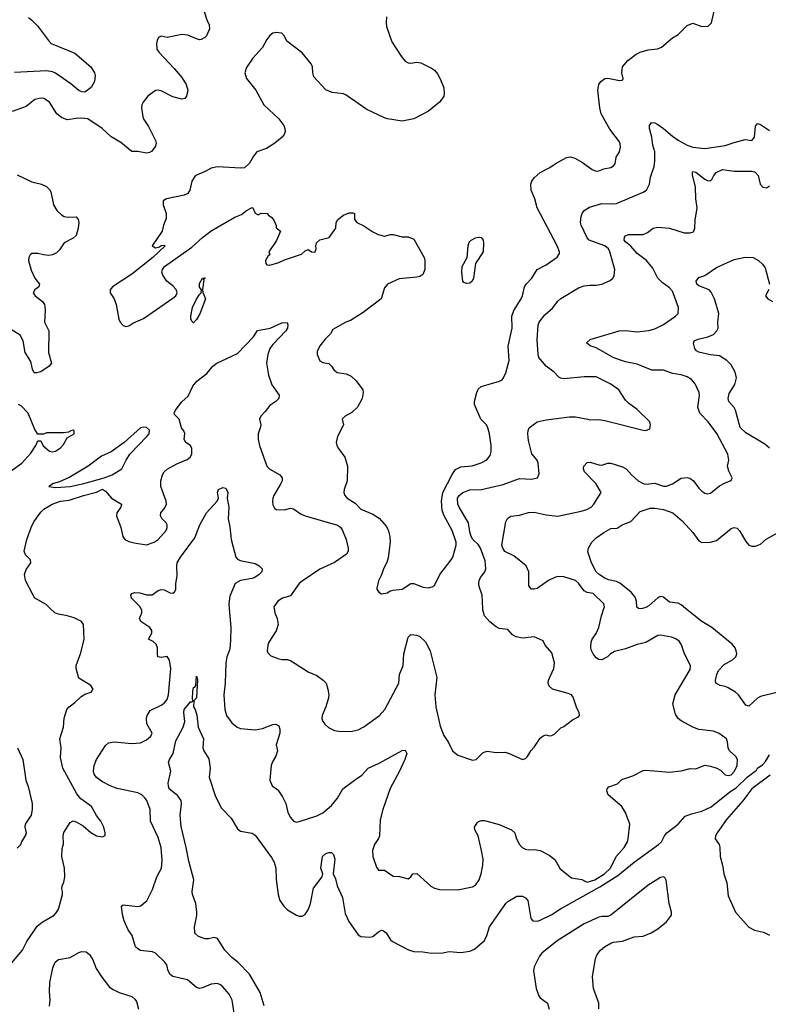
# Model space of a CAD drawing. Header units: inches. Extents: x 2001573 to 2220545, y 644482 to 846830.
# Tile 355 of 656: x 2082527 to 2087623, y 737302 to 744011. Entities that reach past the tile are written whole.
import ezdxf

# ---------------------------------------------------------------- set-up
doc = ezdxf.new("R2010")
doc.units = ezdxf.units.IN
doc.header["$MEASUREMENT"] = 0
doc.layers.add('C0783', color=7, linetype='Continuous')
doc.layers.add('C0784', color=7, linetype='Continuous')

msp = doc.modelspace()

# ---------------------------------------------------------------- linework, layer by layer
at = {"layer": 'C0783', "color": 5}
msp.add_line((2086740.2, 740000, 420), (2086740.1, 740000.1, 420), dxfattribs=at)
for points, elevation in [([(2082470, 737582.8), (2082545.1, 737670), (2082575.6, 737730), (2082646.3, 737833.7), (2082678.6, 737861.4), (2082760.9, 737910), (2082775.3, 737924.7), (2082789.8, 737950.3), (2082818, 738050), (2082818.4, 738070), (2082812.7, 738090), (2082815.1, 738110), (2082826.7, 738133.3), (2082833.7, 738170), (2082831, 738230), (2082813.7, 738310), (2082816.6, 738363.4), (2082824.1, 738395.9), (2082821.6, 738450), (2082828, 738472), (2082870, 738541), (2082890, 738553), (2082910, 738545.5), (2082958.6, 738518.6), (2083010, 738473.4), (2083050, 738450.7), (2083090, 738442.8), (2083108.7, 738451.3), (2083108.9, 738471.1), (2083099.3, 738510), (2083078, 738550), (2083048.3, 738588.3), (2083015.1, 738650), (2082942.7, 738702.7), (2082916.4, 738736.4), (2082820.4, 738910), (2082803.9, 738983.9), (2082807.8, 739050), (2082800.3, 739110), (2082825.2, 739190), (2082829, 739251), (2082846.3, 739310), (2082862.9, 739330), (2082901.8, 739358.2), (2082942.6, 739397.4), (2082970, 739414.9), (2083013.2, 739430), (2083026, 739450), (2083010, 739475.1), (2082930, 739523.7), (2082909.8, 739590), (2082910, 739611), (2082943.1, 739696.9), (2082966, 739790), (2082960.5, 739890), (2082946.6, 739910), (2082896.4, 739936.4), (2082850, 739949.9), (2082790, 739959.8), (2082765.4, 739970), (2082734.4, 740000)], 460), ([(2083996.9, 737170), (2083973.5, 737330), (2083952.1, 737372.1), (2083910, 737421.3), (2083890, 737436.3), (2083870, 737444.2), (2083830, 737439.7), (2083770, 737413.3), (2083750, 737409.6), (2083730, 737415.6), (2083669.8, 737469.8), (2083570, 737492.5), (2083550, 737504.5), (2083537, 737530), (2083527.4, 737570), (2083515.4, 737590), (2083450.7, 737650.7), (2083430, 737659.2), (2083349.2, 737669.2), (2083330, 737679.1), (2083314.7, 737694.7), (2083292.8, 737770), (2083265.3, 737810), (2083237.8, 737870), (2083225.3, 737914.7), (2083219.3, 737970), (2083230, 737980.7), (2083331.6, 737968.4), (2083350, 737974), (2083392, 738008), (2083430, 738084.9), (2083460.4, 738170), (2083492, 738230), (2083497, 738283), (2083489.8, 738370.2), (2083470, 738437.6), (2083416.4, 738550), (2083414.2, 738630), (2083392.8, 738690), (2083379.3, 738710), (2083357.2, 738730), (2083330, 738742.9), (2083190, 738772.6), (2083142, 738790), (2083090, 738818.9), (2083050, 738848), (2083033, 738870), (2083028.2, 738890), (2083034.3, 738930), (2083048.8, 738971.2), (2083110, 739065.5), (2083130, 739083.7), (2083170, 739091.3), (2083290, 739080.2), (2083350, 739084.5), (2083390, 739104.5), (2083419.7, 739130), (2083428, 739150), (2083392.3, 739212.3), (2083389.7, 739249.7), (2083394, 739270), (2083415.5, 739304.5), (2083490, 739340.3), (2083510, 739354.6), (2083530, 739379.3), (2083539.8, 739410), (2083556, 739590), (2083547.3, 739647.3), (2083530, 739671.6), (2083490, 739664.4), (2083467.4, 739670), (2083463.5, 739690), (2083465.6, 739730), (2083455.8, 739755.8), (2083434.2, 739774.2), (2083403.7, 739790), (2083426.6, 739830), (2083425.1, 739850), (2083411.8, 739870), (2083351, 739911), (2083343, 739930), (2083356.9, 739970), (2083357.6, 739990), (2083352, 740000)], 440), ([(2083953.2, 740000), (2083963.5, 739870), (2083962.7, 739782.7), (2083957, 739723), (2083936.8, 739670), (2083929.3, 739630), (2083926.4, 739490), (2083916.1, 739410), (2083922.8, 739310), (2083934.9, 739270), (2083970, 739220.4), (2084006, 739190), (2084030, 739180.8), (2084130, 739171.7), (2084178.8, 739181.2), (2084250, 739208.2), (2084270, 739210.4), (2084290, 739199.1), (2084296.9, 739176.9), (2084298, 739150), (2084272.7, 739070), (2084282.4, 739030), (2084270, 738993.2), (2084246.8, 738953.2), (2084238.7, 738930), (2084228.4, 738830), (2084244.9, 738790), (2084283.8, 738763.8), (2084316.7, 738716.7), (2084339.3, 738670), (2084353, 738610), (2084370, 738576), (2084390, 738551), (2084410, 738542.8), (2084430, 738547.3), (2084550, 738585.3), (2084590, 738607), (2084650, 738656.3), (2084690, 738707.7), (2084726, 738770), (2084804.7, 738830), (2084856.6, 738863.4), (2084899.6, 738910), (2084974.7, 738945.3), (2085130, 739031), (2085150, 739034), (2085161, 739010), (2085147.7, 738970), (2085112.4, 738890), (2085048.1, 738771.9), (2084998.2, 738630), (2084981.5, 738558.5), (2084976.6, 738450), (2084970, 738431.6), (2084942, 738390), (2084927.2, 738350), (2084930.3, 738310), (2084955.5, 738235.5), (2084970, 738216), (2085010, 738215.5), (2085070, 738175.5), (2085112.4, 738172.4), (2085170, 738156), (2085188.7, 738170), (2085204, 738190), (2085230, 738193.4), (2085326.3, 738106.3), (2085350, 738093.7), (2085385.5, 738085.5), (2085510, 738082), (2085610, 738101.7), (2085630, 738114.9), (2085655.1, 738150), (2085668.6, 738190), (2085679.3, 738250), (2085680.9, 738290), (2085670.7, 738350.7), (2085648, 738450), (2085625.6, 738490), (2085622.4, 738510), (2085640.4, 738539.6), (2085650, 738548.2), (2085670, 738555.5), (2085690, 738554), (2085790, 738526.9), (2085874.8, 738490), (2085897.3, 738470), (2085908.2, 738430), (2085928.5, 738390), (2085948, 738370), (2085970, 738358.4), (2085990, 738354), (2086030, 738355.8), (2086070, 738350.4), (2086130, 738319.3), (2086170, 738288), (2086206, 738226), (2086283.5, 738163.5), (2086352.6, 738152.6), (2086390, 738134.4), (2086441.1, 738150), (2086507.6, 738190), (2086549.7, 738230), (2086586.4, 738310), (2086640.6, 738370), (2086664.2, 738410), (2086669.8, 738430), (2086679.5, 738530), (2086651.5, 738610), (2086625.1, 738650), (2086533.6, 738730), (2086523.8, 738756.2), (2086525.6, 738770), (2086536.6, 738783.4), (2086596.2, 738803.8), (2086626.7, 738833.3), (2086701, 738859), (2086770, 738895.8), (2086790, 738898.4), (2086950, 738884.9), (2087030, 738893.1), (2087090, 738908.5), (2087130, 738905.5), (2087190, 738930.5), (2087230, 738925.5), (2087272.2, 738912.2), (2087297.4, 738897.4), (2087330, 738866.4), (2087350, 738860.3), (2087370, 738866.5), (2087392.6, 738890), (2087411.6, 738930), (2087413.6, 738970), (2087402, 738990), (2087358.7, 739030), (2087349.6, 739050), (2087346, 739090), (2087337.2, 739110), (2087287.6, 739147.6), (2087250, 739162.9), (2087150, 739175.6), (2087110, 739191.2), (2087030, 739234.3), (2087009.8, 739249.8), (2086990, 739278), (2086973, 739350), (2086989.7, 739409.7), (2087090, 739583), (2087093.8, 739610), (2087052.8, 739690), (2087032, 739752), (2087016.3, 739776.3), (2086993.3, 739793.3), (2086964.1, 739804.1), (2086890, 739816.5), (2086870, 739815.7), (2086790, 739767.1), (2086730, 739753), (2086650, 739723.5), (2086574.7, 739705.3), (2086549.1, 739690.9), (2086528, 739670), (2086490, 739649.8), (2086470, 739651.5), (2086450, 739663.6), (2086429.6, 739690), (2086418, 739718), (2086414.5, 739734.5), (2086416.4, 739770), (2086423.1, 739790), (2086452, 739828), (2086470, 739870.6), (2086486.2, 739950), (2086503.6, 740000)], 440), ([(2084258.7, 740000), (2084263, 739970), (2084279.5, 739930), (2084286.7, 739890), (2084272.9, 739847.1), (2084222.8, 739770), (2084214.8, 739750), (2084210.9, 739710.9), (2084216, 739696), (2084237.3, 739677.3), (2084290, 739655.5), (2084310, 739650.5), (2084350, 739650.6), (2084370, 739643.8), (2084490, 739566.7), (2084550, 739541.6), (2084593, 739510), (2084612, 739490), (2084624.6, 739450), (2084630.3, 739410), (2084628.5, 739390), (2084610.3, 739329.7), (2084584.9, 739270), (2084583, 739250), (2084590.6, 739230), (2084604.9, 739210), (2084628.7, 739188.7), (2084670, 739168.2), (2084710, 739161.6), (2084790, 739162.4), (2084830, 739172.4), (2084870, 739192.7), (2084976, 739270), (2085013.3, 739310), (2085107.6, 739490), (2085113, 739550), (2085137.8, 739610), (2085141.2, 739690), (2085170, 739802.8), (2085190, 739822), (2085230, 739818), (2085250, 739808), (2085290, 739772.7), (2085320.8, 739710), (2085366.3, 739530), (2085352.9, 739410), (2085359.5, 739330), (2085390, 739198), (2085413.2, 739133.2), (2085445.8, 739085.8), (2085474, 739030), (2085510, 739000.7), (2085610, 738966.4), (2085633.2, 738970), (2085682.8, 739017.2), (2085710, 739026.4), (2085770, 739017.6), (2085830, 739020.5), (2085854, 739014), (2085950, 738970.8), (2085970, 738976), (2085984, 738990), (2086005.2, 739030), (2086030, 739054.8), (2086070, 739114.8), (2086090, 739131), (2086110, 739138), (2086131, 739131), (2086150, 739134), (2086170, 739144.9), (2086210, 739186), (2086230, 739196), (2086290, 739241), (2086330, 739262), (2086338, 739270), (2086335.3, 739290), (2086319.3, 739319.3), (2086294.2, 739394.2), (2086284, 739410), (2086260.5, 739420.5), (2086153.2, 739450), (2086132, 739470), (2086123.7, 739490), (2086127, 739510), (2086162.9, 739590), (2086167, 739630), (2086150, 739697.2), (2086104, 739750), (2086090, 739778), (2086030, 739806), (2085950, 739798), (2085905.7, 739805.7), (2085880.7, 739820.7), (2085850, 739855.1), (2085790, 739862), (2085770, 739874.7), (2085727.8, 739907.8), (2085690.9, 739950), (2085678.9, 739990), (2085678.5, 740000)], 460), ([(2086765.8, 740000), (2086750, 739996.9), (2086740.2, 740000)], 420), ([(2087690, 739429.4), (2087570, 739398.7), (2087550, 739387.6), (2087490, 739334.2), (2087470, 739339.8), (2087419.3, 739410), (2087398.9, 739430), (2087350, 739458.9), (2087330, 739467.8), (2087294.2, 739474.2), (2087265.2, 739490), (2087262.7, 739510), (2087271.5, 739550), (2087283.3, 739576.7), (2087321.4, 739618.6), (2087379.6, 739650), (2087401.3, 739670), (2087408.3, 739690), (2087405.1, 739710), (2087397.4, 739730), (2087376.9, 739756.9), (2087238, 739870), (2087169.5, 739909.5), (2087060.2, 740000)], 420), ([(2084190, 737292.3), (2084162.8, 737382.8), (2084090, 737507.3), (2084011.1, 737590), (2083970, 737621.1), (2083922.6, 737670), (2083872.3, 737750), (2083850, 737756.2), (2083812.2, 737747.8), (2083790, 737748), (2083744.1, 737764.1), (2083722.6, 737782.6), (2083718.4, 737790), (2083716.9, 737830), (2083732.5, 737907.5), (2083732.8, 737930), (2083726, 737990), (2083702.9, 738050), (2083699.6, 738070), (2083711.6, 738150), (2083677.6, 738277.6), (2083660.7, 738370), (2083625.4, 738514.6), (2083618.5, 738590), (2083627.5, 738667.5), (2083625.4, 738690), (2083603.7, 738723.7), (2083545.1, 738770), (2083538.4, 738790), (2083536.2, 738810), (2083554.7, 738890), (2083539.6, 738950), (2083545.6, 738970), (2083571.3, 739010), (2083590, 739096.3), (2083638.9, 739190), (2083649.8, 739230), (2083643.7, 739290), (2083647.1, 739310), (2083690, 739364), (2083697.2, 739362.8), (2083708, 739370), (2083702, 739382), (2083704.6, 739435.4), (2083710, 739461), (2083718, 739462), (2083724.7, 739475.3), (2083730, 739538), (2083736.3, 739516.3), (2083730.3, 739390), (2083711, 739370), (2083710.8, 739330), (2083722, 739310), (2083731.9, 739271.9), (2083742.4, 739190), (2083778, 739110), (2083773.4, 739050), (2083780.5, 739030), (2083814.5, 738974.5), (2083822.7, 738910), (2083816.3, 738850), (2083859.2, 738719.2), (2083899.6, 738639.6), (2083966, 738570), (2084010, 738497.8), (2084030, 738481.3), (2084110, 738467.2), (2084130, 738455.3), (2084241.5, 738301.5), (2084258.9, 738270), (2084269.4, 738230), (2084272.8, 738152.8), (2084285.4, 738050), (2084298.5, 738010), (2084324.1, 737970), (2084350, 737945.5), (2084410, 737910.2), (2084430, 737902.8), (2084450, 737902.6), (2084470, 737914.9), (2084492.1, 737950), (2084506.4, 737990), (2084527.2, 738092.8), (2084586, 738170), (2084589.3, 738190), (2084577.2, 738230), (2084587.3, 738310), (2084610, 738330.6), (2084630, 738337.3), (2084650, 738336.3), (2084662, 738322), (2084672.4, 738290), (2084660.7, 738190), (2084676.4, 738156.4), (2084688.4, 738110), (2084723.2, 738030), (2084741.4, 737921.4), (2084766.6, 737866.6), (2084830, 737774.9), (2084850, 737764.9), (2084910, 737759.3), (2084930, 737763.8), (2084970, 737796.4), (2084990, 737806.4), (2085003.4, 737803.4), (2085020.4, 737790), (2085050, 737742), (2085064, 737730), (2085172.7, 737672.7), (2085210, 737662), (2085270, 737659.4), (2085330, 737650.2), (2085407.5, 737652.5), (2085450, 737660.8), (2085530, 737655.5), (2085590, 737663.9), (2085622.7, 737677.3), (2085690, 737737.1), (2085706.6, 737770), (2085724.2, 737830), (2085836.9, 737990), (2085850, 738003.1), (2085910, 738039.3), (2085950, 738038.4), (2085970, 738028.2), (2085986.4, 738010), (2086007.2, 737887.2), (2086019.1, 737870), (2086049.5, 737869.5), (2086070, 737876.3), (2086150, 737914.1), (2086208.5, 737951.5), (2086476.7, 738103.3), (2086599.4, 738180.6), (2086710, 738270.6), (2086876.4, 738390), (2086895.8, 738410), (2086915.6, 738450), (2086931.3, 738470), (2087010, 738529.2), (2087056.5, 738583.5), (2087099.3, 738600.7), (2087170, 738617.5), (2087233.4, 738646.6), (2087361.4, 738750), (2087403.1, 738776.9), (2087478, 738850), (2087542.8, 738897.2), (2087549.7, 738910), (2087584.9, 738935.1), (2087604.4, 738955.6), (2087630, 739002.6)], 420), ([(2082510.4, 739050.4), (2082548.2, 738970), (2082568.7, 738830), (2082585.1, 738785.1), (2082612, 738670), (2082612, 738630), (2082604.2, 738590), (2082564.2, 738530), (2082561.3, 738510), (2082570.4, 738470), (2082566.4, 738453.6), (2082539.5, 738410), (2082531.6, 738388.4), (2082510, 738366)], 460), ([(2087635.6, 738864.4), (2087510.6, 738769.4), (2087450, 738689.5), (2087338, 738562), (2087274.3, 738470), (2087263.7, 738450), (2087261.3, 738430), (2087288.4, 738390), (2087293.4, 738373.4), (2087294.3, 738310), (2087311.1, 738251.1), (2087319.6, 738190), (2087340.6, 738130), (2087350, 738040.7), (2087398.9, 737930), (2087490, 737827.4), (2087530, 737807.4), (2087590, 737792.7), (2087630, 737773.4)], 420), ([(2086469.6, 737270.4), (2086469.7, 737310), (2086433.3, 737410), (2086426, 737490), (2086446.6, 737613.4), (2086458.8, 737641.2), (2086479.6, 737670), (2086506.7, 737693.3), (2086550, 737718.7), (2086570, 737725.3), (2086630, 737732.2), (2086710, 737760.8), (2086770, 737766.8), (2086826.3, 737790), (2086870, 737815.4), (2086930, 737863.9), (2086963.5, 737910), (2086964.8, 737930), (2086948.9, 737990), (2086927.1, 738147.1), (2086921.7, 738161.7), (2086912.3, 738170), (2086890, 738167.1), (2086805.5, 738114.5), (2086550, 737909.9), (2086530, 737901.5), (2086490, 737901.1), (2086470, 737896.2), (2086370, 737850.3), (2086186.4, 737733.6), (2086080.2, 737650), (2086064.1, 737630), (2086030, 737558), (2086024.7, 737530), (2086041.8, 737410), (2086060.6, 737360.6), (2086070, 737347), (2086120.4, 737310), (2086130.3, 737270)], 420), ([(2082729.6, 737290), (2082734, 737330), (2082728.4, 737390), (2082732.4, 737450), (2082752.4, 737550), (2082768.3, 737590), (2082790, 737607.2), (2082870, 737622), (2082930, 737654.9), (2082950, 737661.3), (2082979.9, 737659.9), (2083002, 737642), (2083024.2, 737604.2), (2083046.6, 737546.6), (2083086.4, 737486.4), (2083138.8, 737418.8), (2083162, 737402), (2083202.6, 737382.6), (2083290, 737354.2), (2083310, 737337.8), (2083321.2, 737321.2), (2083335.9, 737270)], 440)]:
    msp.add_lwpolyline(points, dxfattribs=dict(at, elevation=elevation))
at = {"layer": 'C0784', "color": 5}
msp.add_line((2086740.2, 740000, 420), (2086740.1, 740000.1, 420), dxfattribs=at)
for points, elevation in [([(2083761.6, 744130), (2083800.4, 744010), (2083816.1, 743976.1), (2083818, 743950), (2083798, 743902), (2083787.7, 743890), (2083762.9, 743877.1), (2083750, 743874.7), (2083730, 743879.7), (2083670, 743906.3), (2083630, 743909.6), (2083530, 743889.2), (2083490, 743899), (2083472, 743890), (2083462, 743870), (2083458, 743850), (2083461, 743810), (2083474, 743790), (2083579, 743679), (2083630, 743617.1), (2083660.4, 743570), (2083672, 743530), (2083662.4, 743490), (2083650, 743474.5), (2083630, 743469.8), (2083570, 743485.3), (2083490, 743526), (2083470, 743530.9), (2083451.8, 743528.2), (2083399.1, 743490), (2083367.7, 743450), (2083357.3, 743430), (2083355.5, 743410), (2083364.9, 743350), (2083371.8, 743330), (2083403.1, 743283.1), (2083452, 743188), (2083454.9, 743170), (2083450.3, 743150), (2083424.9, 743115.1), (2083410, 743105.6), (2083390, 743101.3), (2083330, 743113.3), (2083290, 743113.6), (2083214.2, 743174.2), (2083150, 743213.2), (2083087.6, 743270), (2082990, 743334.8), (2082950, 743339.7), (2082910, 743338.3), (2082850, 743328.5), (2082810, 743343.9), (2082780.4, 743370), (2082730, 743449.6), (2082690, 743474.7), (2082670, 743475.8), (2082630, 743467.6), (2082570, 743420.5), (2082474.7, 743385.3)], 460), ([(2085024.4, 744030), (2085020.7, 743990), (2085024.5, 743964.5), (2085061, 743861), (2085122.9, 743762.9), (2085149.7, 743729.7), (2085170, 743718), (2085190, 743715.4), (2085230, 743721.4), (2085256.9, 743716.9), (2085330, 743682), (2085350, 743667.9), (2085370, 743642.4), (2085390, 743608.9), (2085413, 743547), (2085416.9, 743510), (2085412.9, 743490), (2085401.4, 743470), (2085384.2, 743450), (2085310, 743387.1), (2085210, 743335.1), (2085130, 743320.5), (2085030, 743336.3), (2085010, 743343.5), (2084890, 743400.3), (2084750, 743498), (2084730, 743505.3), (2084654.3, 743514.3), (2084610, 743532.7), (2084530, 743622.7), (2084521.3, 743650), (2084518.9, 743690), (2084511.1, 743710), (2084450, 743784.7), (2084345.1, 743865.1), (2084330, 743898), (2084310, 743919), (2084270, 743924), (2084250, 743919), (2084230, 743902.7), (2084210, 743876), (2084179.2, 743820.8), (2084112.7, 743750), (2084070, 743685.2), (2084058.7, 743650), (2084070.4, 743610.4), (2084133.4, 743530), (2084188.2, 743430), (2084290, 743335.5), (2084323.8, 743290), (2084332.4, 743270), (2084334.4, 743250), (2084327.7, 743230), (2084313, 743210), (2084264, 743170), (2084206, 743134), (2084140.7, 743110), (2084117.7, 743082.3), (2084090, 743032.7), (2084057.1, 743002.9), (2084030, 742999.5), (2083872.1, 743007.9), (2083830, 742998.4), (2083790, 742976.2), (2083730, 742952.3), (2083718, 742942), (2083698.7, 742910), (2083685.3, 742850), (2083670, 742827.6), (2083645.4, 742814.6), (2083526, 742790), (2083503.6, 742776.4), (2083502.6, 742750), (2083522.6, 742690), (2083524.4, 742655.6), (2083504.4, 742610), (2083495.6, 742570), (2083428.5, 742470), (2083450, 742456.3), (2083477.5, 742462.5), (2083490, 742472.4), (2083510, 742474), (2083516, 742470), (2083432.7, 742390), (2083290, 742277.4), (2083158, 742190), (2083141.3, 742170), (2083142.6, 742150), (2083170.7, 742110), (2083183, 742070), (2083202, 741970), (2083210, 741950.8), (2083230, 741927.7), (2083250, 741920.5), (2083270, 741924.2), (2083296.8, 741943.2), (2083370, 741975.8), (2083570, 742113.3), (2083588.5, 742130), (2083599.3, 742150), (2083592.7, 742172.7), (2083570, 742197.8), (2083528.5, 742230), (2083499.8, 742270), (2083494.6, 742290), (2083498.4, 742310), (2083513.3, 742330), (2083698.1, 742461.9), (2083770, 742527.4), (2083830, 742572.2), (2083990, 742666), (2084035.9, 742684.1), (2084070, 742710.7), (2084110, 742731), (2084114, 742730), (2084130, 742694), (2084150, 742682), (2084170, 742692), (2084211.1, 742691.1), (2084219.6, 742679.6), (2084243.6, 742663.6), (2084259.8, 742639.8), (2084272, 742608), (2084272, 742592), (2084302, 742570), (2084274, 742506), (2084222, 742430), (2084230.4, 742409.6), (2084218, 742402), (2084200.7, 742370), (2084202, 742350), (2084210, 742340.7), (2084230, 742339.1), (2084290, 742356.4), (2084330, 742375.8), (2084445.4, 742414.6), (2084470, 742437.3), (2084490, 742446), (2084512, 742430), (2084533.8, 742426.2), (2084539, 742430), (2084545.2, 742450), (2084542, 742470), (2084547, 742490), (2084570, 742510.3), (2084632.6, 742527.4), (2084678.7, 742590), (2084681.1, 742630), (2084693.3, 742650), (2084730, 742678.4), (2084770, 742694.7), (2084794.7, 742694.7), (2084806, 742690), (2084804.7, 742650), (2084822, 742630), (2084870, 742606.8), (2084930, 742566), (2084967.5, 742547.5), (2085010, 742536), (2085050, 742546.8), (2085070, 742546.8), (2085130, 742530.8), (2085170.9, 742530.9), (2085210, 742516), (2085280.2, 742390), (2085284.2, 742370), (2085283.8, 742310), (2085270, 742274.7), (2085250, 742261.5), (2085230, 742257.6), (2085110, 742245.1), (2085031.1, 742208.9), (2085010, 742183.7), (2084988.2, 742110), (2084864.2, 742015.8), (2084778, 741962), (2084746, 741950), (2084658.8, 741901.2), (2084642.8, 741870), (2084605.4, 741834.6), (2084570.5, 741790), (2084550.7, 741750), (2084550.7, 741730), (2084570, 741686.8), (2084590, 741674.8), (2084630, 741668.2), (2084650, 741650.6), (2084665.7, 741625.7), (2084688.1, 741608.1), (2084750, 741598), (2084783.1, 741583.1), (2084816.3, 741550), (2084862, 741490), (2084865.5, 741470), (2084858.4, 741430), (2084826.3, 741370), (2084786.5, 741333.5), (2084743, 741310), (2084722, 741290), (2084730.6, 741250), (2084690.5, 741170), (2084680.5, 741130), (2084684.9, 741110), (2084696.3, 741090), (2084740.4, 741030), (2084758.7, 740970), (2084756, 740870), (2084734.4, 740810), (2084732.7, 740790), (2084739.3, 740770), (2084756.3, 740750), (2084810, 740716.5), (2084850, 740676), (2084930, 740641.5), (2084973.7, 740613.7), (2085020.9, 740560.9), (2085034.8, 740534.8), (2085045.6, 740490), (2085048.6, 740450), (2085034.8, 740345.2), (2085026.8, 740313.2), (2085003.8, 740270), (2084990.4, 740229.6), (2084970, 740188), (2084958, 740138), (2084958, 740130), (2084970.9, 740110.9), (2084990, 740098), (2085030, 740106.8), (2085043.7, 740116.3), (2085070, 740124.9), (2085130, 740130.5), (2085190, 740170.5), (2085210, 740170.5), (2085270, 740143.8), (2085310, 740139.1), (2085334.2, 740145.8), (2085350, 740156), (2085387, 740230), (2085464.5, 740330), (2085474.5, 740350), (2085498.3, 740430), (2085497.7, 740450), (2085471.1, 740530), (2085414.3, 740634.3), (2085401.6, 740670), (2085398.3, 740730), (2085407.1, 740790), (2085470, 740913.1), (2085494.2, 740945.8), (2085530, 740963.6), (2085607.7, 740972.3), (2085668.4, 740991.6), (2085707, 741013), (2085730, 741041), (2085735.8, 741070), (2085735.8, 741110), (2085725.7, 741190), (2085714.5, 741230), (2085704.4, 741250), (2085665.1, 741290), (2085622.9, 741390), (2085622, 741410), (2085637.6, 741470), (2085646.9, 741493.1), (2085667.1, 741512.9), (2085793, 741547), (2085810, 741557.3), (2085819.5, 741570), (2085835.1, 741604.9), (2085859.1, 741690), (2085852.8, 741787.2), (2085879.1, 741910), (2085877.4, 741990), (2085889.7, 742030), (2085940.5, 742110), (2085949.7, 742130.3), (2085964, 742190), (2085974.3, 742210), (2086012.6, 742250), (2086050, 742308.2), (2086110, 742341.3), (2086186.6, 742393.4), (2086202, 742418), (2086202.3, 742430), (2086185.7, 742470), (2086050.3, 742730), (2086033.9, 742790), (2086008.4, 742850), (2086006.1, 742890), (2086013, 742910), (2086030, 742933.4), (2086070, 742969.6), (2086136.7, 743003.3), (2086171.8, 743030), (2086250, 743073.3), (2086275.7, 743075.7), (2086306.9, 743066.9), (2086357.5, 743037.5), (2086423.7, 742990), (2086450, 742979.6), (2086470, 742980.3), (2086504.2, 742995.8), (2086550, 743004.9), (2086570, 743014.8), (2086579.5, 743030), (2086586.6, 743073.4), (2086610, 743111.3), (2086616.6, 743143.4), (2086614.6, 743165.4), (2086610, 743178.4), (2086544.8, 743264.8), (2086485.3, 743370), (2086476.2, 743410), (2086461.8, 743530), (2086468.7, 743570), (2086482, 743590), (2086509.9, 743610.1), (2086530, 743613.8), (2086610, 743596.9), (2086630, 743598.8), (2086635.6, 743610), (2086626.2, 743650), (2086630.7, 743690), (2086665.9, 743734.1), (2086723.2, 743776.8), (2086750, 743789.4), (2086805.7, 743805.7), (2086868, 743812), (2086896.6, 743823.4), (2086970, 743886.8), (2087010, 743911), (2087070, 743970.6), (2087110, 743987.3), (2087170, 743963.8), (2087214, 743966), (2087235.1, 743990), (2087263.6, 744110)], 480), ([(2082586.3, 744026.3), (2082610, 744008.5), (2082646.7, 743970), (2082721.5, 743870), (2082741.3, 743850), (2082902.2, 743782.2), (2083010, 743690.4), (2083035.3, 743650), (2083041.3, 743630), (2083036.4, 743590), (2083014, 743550), (2082970, 743518.4), (2082950, 743519.7), (2082930, 743528.8), (2082875.2, 743575.2), (2082770, 743646.4), (2082750, 743655.4), (2082710, 743662.7), (2082491.8, 743651.8)], 440), ([(2085678.5, 740000), (2085675.3, 740090), (2085654.5, 740150), (2085651.9, 740170), (2085654.2, 740190), (2085663.1, 740210), (2085692.6, 740250), (2085700.4, 740270), (2085695.9, 740324.1), (2085664.3, 740410), (2085650, 740432.3), (2085610.3, 740470.3), (2085600.1, 740490), (2085590, 740522), (2085582.3, 740582.3), (2085518.3, 740690), (2085509.9, 740710), (2085507.5, 740750), (2085518.7, 740770), (2085544, 740790), (2085590, 740807.2), (2085670, 740810.7), (2085817.1, 740842.9), (2085930, 740885.7), (2086010, 740880.5), (2086051.6, 740888.4), (2086063.2, 740916.8), (2086056.9, 740990), (2086049.6, 741010), (2086013.9, 741053.9), (2085990, 741144), (2085985.6, 741190), (2085987.7, 741212.3), (2085995.6, 741230), (2086050, 741270.2), (2086110, 741284), (2086270, 741304.2), (2086310, 741304.2), (2086394, 741290), (2086404.7, 741284.7), (2086470, 741286), (2086510, 741279.5), (2086770, 741214), (2086790, 741211), (2086816, 741224), (2086822, 741250), (2086815.3, 741270), (2086730, 741354.5), (2086670, 741398), (2086650, 741418), (2086605.1, 741490), (2086550, 741528), (2086450, 741577.6), (2086370, 741577.6), (2086230, 741563.6), (2086210, 741567.6), (2086196.4, 741576.4), (2086165.6, 741610), (2086109.8, 741649.8), (2086061.6, 741710), (2086055.6, 741730), (2086049.2, 741830), (2086056.2, 741930), (2086063.5, 741950), (2086101, 741999), (2086154.3, 742045.7), (2086190, 742092.2), (2086210, 742110.4), (2086330, 742184.4), (2086370, 742198.4), (2086410, 742203.1), (2086450, 742201.7), (2086489, 742210), (2086545.4, 742234.6), (2086563.7, 742250), (2086573.6, 742266.4), (2086578, 742310), (2086545.1, 742430), (2086534.7, 742450), (2086511.1, 742471.1), (2086421.1, 742501.1), (2086404, 742510), (2086390, 742524), (2086349.4, 742610), (2086344.5, 742630), (2086349.5, 742670), (2086355.1, 742690), (2086369.6, 742710.4), (2086406.3, 742733.7), (2086490, 742759.5), (2086564.4, 742755.6), (2086590, 742758.7), (2086770, 742834.9), (2086793.3, 742850), (2086813.5, 742890), (2086821.1, 742938.9), (2086846, 743010), (2086851.5, 743048.5), (2086849.6, 743110), (2086836.2, 743156.2), (2086829.8, 743210), (2086814, 743270), (2086814.8, 743290), (2086828.3, 743311.7), (2086850, 743307.7), (2086870, 743297), (2086910.1, 743270.1), (2086970, 743217), (2087010, 743190.8), (2087070, 743156.8), (2087110, 743142.8), (2087190, 743134), (2087330, 743154.9), (2087390, 743175.5), (2087466.2, 743193.8), (2087510, 743188), (2087528.5, 743211.5), (2087534.9, 743285.1), (2087550, 743303), (2087570, 743297.6), (2087630, 743256.5)], 460), ([(2086503.6, 740000), (2086507.1, 740010), (2086503.1, 740030), (2086430, 740100.5), (2086390, 740108.5), (2086370, 740118.7), (2086331.1, 740171.1), (2086310, 740189), (2086230, 740215), (2086190, 740216.4), (2086169.3, 740210.7), (2086126, 740190), (2086050, 740135.8), (2086030, 740129.8), (2086010, 740131.8), (2085992.9, 740152.9), (2085991.7, 740250), (2085974.2, 740290), (2085890, 740358.7), (2085830, 740387.6), (2085814.7, 740410), (2085809.7, 740430), (2085836.2, 740590), (2085846.6, 740613.4), (2085870, 740628.4), (2085930, 740635.3), (2085990, 740652.3), (2086030, 740656.1), (2086110, 740636.6), (2086190, 740628.8), (2086350, 740661.4), (2086387.4, 740672.6), (2086418, 740690), (2086435.8, 740710), (2086484.5, 740790), (2086449.8, 740850), (2086371.1, 740930), (2086365, 740950), (2086366.4, 740970), (2086390, 740994.9), (2086410, 740995.3), (2086470, 740977.6), (2086490, 740976.4), (2086529.8, 740990.2), (2086550, 740988.8), (2086630, 740963.7), (2086655.3, 740950), (2086691.3, 740910), (2086737.5, 740870), (2086770, 740850.1), (2086790, 740846.5), (2086850, 740852.3), (2086910, 740833.6), (2086930, 740832.4), (2086970, 740847.9), (2087030, 740886.3), (2087070, 740891.5), (2087087.8, 740887.8), (2087113.7, 740870), (2087150, 740818), (2087170, 740799.3), (2087190, 740785.5), (2087210, 740780.5), (2087230, 740786), (2087290, 740834.4), (2087330, 740856.3), (2087369.3, 740870.7), (2087376, 740890), (2087353.9, 740933.9), (2087346, 740970), (2087353.6, 741010), (2087346.6, 741050), (2087272, 741192), (2087214, 741270), (2087156.4, 741330), (2087143.8, 741370), (2087154, 741450), (2087151.6, 741470), (2087124, 741530), (2087098.9, 741558.9), (2087070, 741578), (2087030, 741592.2), (2086970, 741599.7), (2086910, 741623.1), (2086830, 741622.6), (2086730, 741664.7), (2086650, 741679.8), (2086610, 741692.4), (2086566, 741710), (2086450, 741774.5), (2086409.4, 741790), (2086385.2, 741810), (2086410, 741832.8), (2086607.8, 741892.2), (2086650, 741894.2), (2086730, 741884.2), (2086810, 741894.3), (2086850, 741904), (2086910, 741933.4), (2086992, 741990), (2087009.6, 742010), (2087010.9, 742050), (2086970, 742160.5), (2086950, 742184.7), (2086899.4, 742219.4), (2086870, 742249.7), (2086837.3, 742317.3), (2086794.8, 742370), (2086730, 742418.8), (2086687.7, 742467.7), (2086650, 742497.2), (2086642.7, 742510), (2086643.2, 742530), (2086650, 742539.1), (2086670, 742546.9), (2086771.9, 742548.1), (2086799.5, 742560.5), (2086839.3, 742590), (2086870, 742597), (2086950, 742590.4), (2087050, 742559.3), (2087090, 742558), (2087113.3, 742566.7), (2087122, 742590), (2087124.7, 742644.7), (2087138.3, 742730), (2087130.5, 742790), (2087127.2, 742870), (2087106.9, 742953.1), (2087106, 742970), (2087110, 742977.3), (2087130, 742972.4), (2087190, 742925.6), (2087210, 742915), (2087225.9, 742914.1), (2087238.5, 742921.5), (2087251.8, 742950), (2087268.1, 742970), (2087310, 742990.1), (2087390, 742979.8), (2087510, 742978.2), (2087532.4, 742972.4), (2087553.8, 742950), (2087568.4, 742890), (2087586.7, 742870), (2087610, 742866.4), (2087630, 742879.3)], 440), ([(2082510, 742953.4), (2082610, 742907.4), (2082676, 742890), (2082710, 742874), (2082730, 742854.9), (2082738.6, 742838.6), (2082757.2, 742750), (2082779.9, 742710), (2082810, 742681.5), (2082830, 742670.6), (2082854.7, 742665.3), (2082910, 742668), (2082925.4, 742650), (2082929.4, 742630), (2082924.8, 742590), (2082910, 742539.6), (2082890, 742523), (2082830, 742491.3), (2082797.8, 742442.2), (2082777.8, 742422.2), (2082750, 742409.2), (2082725.4, 742405.4), (2082688.9, 742408.9), (2082650, 742419.1), (2082610, 742418.9), (2082597.1, 742410), (2082588.9, 742390), (2082586.5, 742370), (2082604.1, 742304.1), (2082629.1, 742249.1), (2082660.7, 742210), (2082657.3, 742190), (2082630.3, 742169.7), (2082617.1, 742150), (2082632, 742130), (2082682, 742090), (2082694.6, 742070), (2082697.1, 742057.1), (2082700.9, 742030), (2082694.9, 741950), (2082723.7, 741890), (2082722.7, 741742.8), (2082742, 741670), (2082727.3, 741650), (2082670, 741611.1), (2082643.9, 741603.9), (2082625.7, 741605.7), (2082614.5, 741630), (2082602.1, 741682.1), (2082563.7, 741743.7), (2082550, 741822.7), (2082530, 741861.6), (2082438.6, 741918.6)], 460), ([(2087631, 741091), (2087599.7, 741119.7), (2087470, 741195.2), (2087431.4, 741231.4), (2087399.9, 741350), (2087390, 741369.7), (2087355, 741410), (2087349.8, 741430), (2087355.8, 741464.2), (2087394.2, 741525.8), (2087405.5, 741570), (2087397.1, 741610), (2087370, 741660.4), (2087340.4, 741690), (2087290, 741719.8), (2087230, 741726.6), (2087150, 741746.5), (2087134.9, 741754.9), (2087123.1, 741770), (2087113.8, 741806.2), (2087117.5, 741822.5), (2087145.2, 741834.8), (2087210.8, 741849.2), (2087250, 741866), (2087272.6, 741890), (2087282.6, 741910), (2087278.9, 741950), (2087287.1, 742010), (2087257, 742110), (2087234.1, 742154.1), (2087219.2, 742170), (2087150, 742198.4), (2087137.2, 742210), (2087131.8, 742230), (2087150, 742253.7), (2087191.3, 742268.7), (2087270, 742323.1), (2087390, 742377.6), (2087466.2, 742393.8), (2087520.4, 742390), (2087556.1, 742370), (2087584.5, 742344.5), (2087601.5, 742321.5), (2087631, 742210)], 420), ([(2087626.2, 742173.8), (2087603.6, 742130), (2087619.5, 742110), (2087650.8, 742090.8)], 420), ([(2082734.4, 740000), (2082706.7, 740026.7), (2082630, 740069.9), (2082618, 740090), (2082567.1, 740190), (2082559.9, 740230), (2082570, 740265.3), (2082601.6, 740310), (2082599.6, 740330), (2082565.9, 740365.9), (2082556.1, 740390), (2082575.1, 740470), (2082603.5, 740550), (2082623, 740590), (2082670, 740656.5), (2082690, 740675.4), (2082748.6, 740710), (2082803.7, 740730), (2082863.1, 740736.9), (2082960.9, 740770), (2083048.2, 740791.8), (2083090, 740812.2), (2083110, 740798.9), (2083151.6, 740751.6), (2083218.5, 740710), (2083214, 740690), (2083188.4, 740651.6), (2083185.7, 740630), (2083215, 740550), (2083228.8, 740488.8), (2083242.6, 740470), (2083270, 740456.1), (2083305.8, 740445.8), (2083390, 740432.8), (2083442.7, 740450), (2083469.3, 740470), (2083522.7, 740530), (2083529.4, 740550), (2083529.5, 740570), (2083522.7, 740582.7), (2083493.4, 740613.4), (2083484.4, 740630), (2083487.4, 740650), (2083514.5, 740685.5), (2083526.2, 740710), (2083523.7, 740730), (2083487.1, 740830), (2083487.2, 740870), (2083498.3, 740910), (2083510, 740930.6), (2083530, 740948.4), (2083595.3, 740984.7), (2083666.7, 741013.3), (2083686.6, 741030), (2083698.4, 741050), (2083697.6, 741090), (2083689.7, 741109.7), (2083658, 741130), (2083645.1, 741150), (2083651.3, 741191.3), (2083643.7, 741210), (2083627, 741230), (2083612, 741290), (2083581.4, 741321.4), (2083578.3, 741330), (2083586.5, 741350), (2083630, 741408), (2083674, 741446), (2083704.9, 741515.1), (2083732.9, 741547.1), (2083800.7, 741599.3), (2083842.2, 741650), (2083869.4, 741670.6), (2084010, 741736.6), (2084118.3, 741850), (2084146.5, 741893.5), (2084231.8, 741908.2), (2084310, 741944.9), (2084347.1, 741947.1), (2084352.4, 741932.4), (2084348.7, 741910), (2084338.3, 741890), (2084250, 741797.6), (2084230.3, 741770), (2084215.8, 741730), (2084207.4, 741670), (2084219.7, 741590), (2084242.6, 741522.6), (2084292, 741452), (2084290.4, 741430.4), (2084270.4, 741410), (2084230, 741383.1), (2084198.7, 741341.3), (2084168.2, 741310), (2084159.3, 741290), (2084167, 741250), (2084164.2, 741230), (2084150.3, 741189.7), (2084150.3, 741150), (2084158.3, 741110), (2084210, 740968), (2084229.2, 740949.2), (2084297.1, 740910), (2084313.4, 740890), (2084313, 740870), (2084304.9, 740850), (2084257.4, 740770), (2084250.3, 740750), (2084247.1, 740727.1), (2084250, 740704.7), (2084262, 740682), (2084273.4, 740673.4), (2084330, 740670.4), (2084370, 740682), (2084390, 740678.7), (2084442.1, 740642.1), (2084469.4, 740629.4), (2084690, 740566.5), (2084710, 740553.1), (2084724.9, 740530), (2084748.3, 740468.3), (2084761.7, 740410), (2084762, 740390), (2084751.1, 740368.9), (2084670, 740313.3), (2084570, 740266.4), (2084450, 740184.5), (2084430, 740168.5), (2084370, 740085.1), (2084314.8, 740070), (2084283, 740050), (2084257.3, 740010), (2084258.7, 740000)], 460), ([(2082430, 740910.3), (2082540.9, 740990), (2082601.7, 741058.3), (2082637.2, 741110), (2082650, 741142), (2082670, 741142), (2082687.1, 741107.1), (2082730, 741071.3), (2082750, 741066.8), (2082770, 741071), (2082805.2, 741094.8), (2082824, 741116), (2082850, 741162), (2082898, 741190), (2082898, 741210), (2082890, 741213.2), (2082874, 741210), (2082858.8, 741201.2), (2082824.9, 741195.1), (2082710, 741196), (2082688, 741188), (2082650, 741186), (2082630, 741218), (2082584.5, 741330), (2082538.8, 741378.8), (2082519, 741390)], 480), ([(2083352, 740000), (2083346.4, 740010), (2083286.6, 740070), (2083282, 740090), (2083290, 740101.1), (2083310, 740108.1), (2083345.3, 740105.3), (2083390, 740092.4), (2083427.6, 740092.4), (2083470, 740122), (2083490, 740128), (2083510, 740126), (2083550, 740106.7), (2083570, 740104.4), (2083581.2, 740110), (2083589.5, 740130), (2083589.3, 740170), (2083598.5, 740221.5), (2083595.1, 740290), (2083598.7, 740310), (2083621.8, 740350), (2083719.7, 740480.3), (2083753.3, 740570), (2083797.2, 740650), (2083871.6, 740730), (2083879.6, 740750), (2083872, 740790), (2083879.3, 740810), (2083910, 740823.8), (2083930, 740818), (2083942.6, 740790), (2083939.6, 740750), (2083949.2, 740690), (2083944.9, 740610), (2083956.4, 740556.4), (2083966.7, 740470), (2083998.4, 740350), (2084010, 740335.5), (2084026.7, 740326.7), (2084130, 740305.5), (2084156, 740290), (2084177.3, 740270), (2084174, 740250), (2084156.3, 740230), (2084128, 740210), (2084110, 740202.8), (2084030, 740189.7), (2083994.4, 740170), (2083956.9, 740083.1), (2083950.9, 740030), (2083953.2, 740000)], 440), ([(2086740.1, 740000.1), (2086728.7, 740008.7), (2086725.5, 740050), (2086717.4, 740077.4), (2086688.5, 740110), (2086612, 740172), (2086590, 740183), (2086535.3, 740195.3), (2086510, 740206), (2086472.2, 740230), (2086452.1, 740250), (2086419.8, 740310), (2086394.8, 740385.2), (2086398, 740410), (2086420.9, 740450), (2086450, 740480.5), (2086502.3, 740517.7), (2086550, 740544), (2086594, 740546), (2086629, 740570), (2086687.9, 740592.1), (2086750, 740659.1), (2086818, 740682), (2086850, 740683.2), (2086910, 740674.5), (2086974, 740650), (2087036.4, 740596.4), (2087110, 740517.1), (2087150, 740461.1), (2087170, 740449.2), (2087230, 740451.3), (2087270, 740462), (2087370, 740544), (2087390, 740551.3), (2087410, 740547.3), (2087430, 740525.5), (2087470, 740456.4), (2087490, 740430.4), (2087510, 740423.1), (2087536.4, 740423.6), (2087570, 740436.4), (2087609.1, 740470.9), (2087730, 740540.7)], 420), ([(2087060.2, 740000), (2087030, 740025), (2087010, 740035.5), (2086950, 740041.8), (2086910, 740076.1), (2086890, 740080.8), (2086870, 740072.9), (2086810, 740017.7), (2086790, 740004.8), (2086765.8, 740000)], 420)]:
    msp.add_lwpolyline(points, dxfattribs=dict(at, elevation=elevation))
for points, elevation in [([(2085570, 742214), (2085550, 742220.9), (2085543.6, 742230), (2085536.8, 742290), (2085539.3, 742330), (2085573, 742390), (2085579.1, 742470), (2085585.5, 742494.5), (2085600.9, 742510), (2085630, 742524.4), (2085650, 742530.4), (2085667.5, 742527.5), (2085680.7, 742510), (2085684, 742490), (2085680.7, 742430), (2085630.4, 742350), (2085616.4, 742250), (2085607.3, 742230), (2085590, 742217)], 480), ([(2083710, 741946.6), (2083697.5, 741957.5), (2083691.8, 741971.8), (2083691.5, 741991.5), (2083703.8, 742050), (2083730, 742106.7), (2083750, 742139.6), (2083763, 742150), (2083764.2, 742170), (2083750, 742189.5), (2083750, 742214), (2083770, 742250.3), (2083790, 742252), (2083787.3, 742247.3), (2083772.7, 742247.3), (2083779.4, 742239.4), (2083772.1, 742172.1), (2083773.4, 742153.4), (2083791.7, 742110), (2083752.2, 742007.8), (2083730, 741969.4)], 460), ([(2083370, 741234.9), (2083350, 741229.4), (2083237.1, 741130), (2083150, 741066.8), (2083083.6, 741036.4), (2082992.2, 740970), (2082866.7, 740893.3), (2082797.8, 740862.2), (2082757.3, 740850), (2082724.7, 740830), (2082770, 740823.2), (2082870, 740829.6), (2082964.2, 740850), (2083101.3, 740890), (2083155.8, 740910), (2083222.7, 740950), (2083250.9, 741010), (2083277, 741050), (2083391.7, 741170), (2083406.9, 741190), (2083410, 741213.6), (2083390, 741232.5)], 480)]:
    msp.add_lwpolyline(points, close=True, dxfattribs=dict(at, elevation=elevation))

doc.saveas('drawing.dxf')
